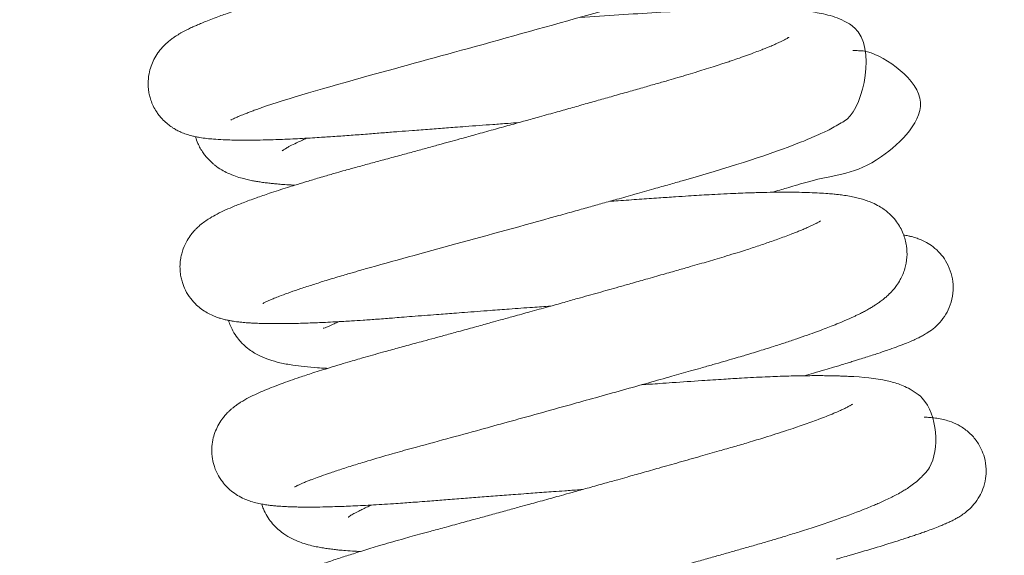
# Model space of a CAD drawing. Header units: inches. Extents: x 0 to 77643, y -44170 to 0.
# Tile 457 of 546: x 76272.43 to 76275.85, y -39524.99 to -39523.13. Entities that reach past the tile are written whole.
import ezdxf

# ---------------------------------------------------------------- set-up
doc = ezdxf.new("R2010")
doc.units = ezdxf.units.IN
doc.header["$MEASUREMENT"] = 0
doc.layers.get('0').update_dxf_attribs({"lineweight": 0})
doc.layers.get('Defpoints').update_dxf_attribs({"lineweight": 0})
doc.styles.get("Standard").update_dxf_attribs({"font": 'arial.ttf', "width": 0.75})
doc.dimstyles.get("Standard").update_dxf_attribs({"dimtxt": 0.18, "dimasz": 0.18, "dimexe": 0.18, "dimexo": 0.0625, "dimgap": 0.09, "dimtad": 0, "dimtih": 1, "dimtoh": 1, "dimdec": 4, "dimzin": 0, "dimdsep": 46, "dimtxsty": 'Standard', "dimcen": 0.09, "dimadec": 0, "dimazin": 0, "dimtfac": 1, "dimtdec": 4, "dimtofl": 0, "dimtmove": 0, "dimatfit": 3, "dimfxl": 1, "dimtolj": 1, "dimtzin": 0, "dimarcsym": 0})

# ---------------------------------------------------------------- blocks, each defined once
blk = doc.blocks.new('*D1798')
at = {"color": 0, "linetype": 'Continuous', "lineweight": -2}
for p, q in [((76255.676, -39499.3347), (76255.676, -39778.2568)), ((76392.3455, -39761.3342), (76392.3455, -39778.2568)), ((76362.3455, -39778.0768), (76285.676, -39778.0768))]:
    blk.add_line(p, q, dxfattribs=at)
at = {"color": 0}
for points in [[(76285.676, -39773.0768), (76285.676, -39783.0768), (76255.676, -39778.0768)], [(76362.3455, -39783.0768), (76362.3455, -39773.0768), (76392.3455, -39778.0768)]]:
    blk.add_solid(points, dxfattribs=at)
at = {"layer": 'Defpoints', "color": 0}
for p in [(76255.676, -39499.2722), (76392.3455, -39761.2717), (76255.676, -39778.0768)]:
    blk.add_point(p, dxfattribs=at)
at = {"linetype": 'Continuous', "lineweight": 20, "ltscale": 12, "insert": (76325.7482, -39757.5668), "char_height": 30, "attachment_point": 5}
blk.add_mtext('\\A1;C', dxfattribs=at)
blk = doc.blocks.new('A$C440D5DCA')
at = {"color": 7, "linetype": 'Continuous'}
for points, knots in [([(203.907, 2499.401), (203.907, 2499.4), (203.909, 2499.402), (203.933, 2499.415), (203.99, 2499.444), (204.072, 2499.483), (204.193, 2499.536), (204.344, 2499.597), (204.496, 2499.657), (204.642, 2499.712), (204.799, 2499.769), (205.758, 2500.109), (208.178, 2500.804), (212.493, 2501.976), (215.388, 2502.789), (216.963, 2503.233), (217.312, 2503.332), (217.679, 2503.436), (218.069, 2503.546), (218.495, 2503.668), (218.94, 2503.795), (219.546, 2503.972), (220.292, 2504.199), (221.151, 2504.477), (221.919, 2504.744), (222.651, 2505.022), (223.267, 2505.277), (224.015, 2505.685), (225.275, 2506.151), (224.824, 2509.609), (223.33, 2509.485), (222.546, 2509.577), (222.263, 2509.598), (221.931, 2509.616), (221.587, 2509.628), (221.254, 2509.634), (220.892, 2509.635), (220.485, 2509.632), (220.027, 2509.623), (219.561, 2509.609), (219.122, 2509.591), (218.769, 2509.574), (218.464, 2509.558), (218.137, 2509.54), (217.739, 2509.515), (217.32, 2509.487), (216.932, 2509.461), (216.589, 2509.438), (216.097, 2509.404), (215.523, 2509.365), (215.043, 2509.332), (214.85, 2509.318)], [0.791398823, 0.791398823, 0.791398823, 0.791398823, 0.791422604, 0.791498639, 0.79157539, 0.791636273, 0.791728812, 0.79182246, 0.791890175, 0.7919516, 0.792014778, 0.792082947, 0.793042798, 0.793760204, 0.794554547, 0.794616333, 0.794686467, 0.794762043, 0.794838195, 0.794924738, 0.795027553, 0.795122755, 0.795324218, 0.795542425, 0.795768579, 0.795966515, 0.796237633, 0.796435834, 0.797004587, 0.797436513, 0.798163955, 0.798238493, 0.798343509, 0.798465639, 0.798570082, 0.79866527, 0.798759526, 0.798873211, 0.798988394, 0.799104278, 0.799208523, 0.799289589, 0.799337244, 0.799407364, 0.799498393, 0.799586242, 0.799662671, 0.799729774, 0.799788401, 0.799948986, 0.800056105, 0.800056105, 0.800056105, 0.800056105]), ([(222.168, 2508.642), (222.168, 2508.642), (222.167, 2508.642), (222.149, 2508.629), (222.097, 2508.599), (222.016, 2508.555), (221.926, 2508.509), (221.777, 2508.439), (221.604, 2508.363), (221.443, 2508.295), (221.269, 2508.225), (221.062, 2508.145), (220.832, 2508.058), (220.584, 2507.969), (220.336, 2507.882), (220.081, 2507.795), (219.844, 2507.717), (219.644, 2507.652), (219.473, 2507.597), (219.284, 2507.537), (219.035, 2507.46), (218.755, 2507.375), (218.478, 2507.292), (218.22, 2507.216), (217.958, 2507.141), (217.641, 2507.05), (217.242, 2506.936), (216.747, 2506.794), (216.209, 2506.641), (215.681, 2506.492), (215.208, 2506.358), (214.813, 2506.246), (214.49, 2506.155), (214.214, 2506.078), (213.915, 2505.994), (213.546, 2505.89), (213.124, 2505.773), (212.719, 2505.66), (212.358, 2505.559), (211.981, 2505.454), (211.532, 2505.33), (211.057, 2505.198), (210.642, 2505.084), (210.3, 2504.99), (209.991, 2504.905), (209.661, 2504.814), (209.303, 2504.716), (208.904, 2504.607), (208.465, 2504.488), (207.994, 2504.359), (207.536, 2504.236), (207.143, 2504.128), (206.847, 2504.046), (206.624, 2503.983), (206.423, 2503.926), (206.178, 2503.856), (205.878, 2503.769), (205.536, 2503.667), (205.167, 2503.556), (204.817, 2503.447), (204.499, 2503.345), (204.224, 2503.255), (203.967, 2503.168), (203.727, 2503.084), (203.494, 2503.001), (203.267, 2502.916), (203.047, 2502.83), (202.861, 2502.754), (202.711, 2502.69), (202.572, 2502.628), (202.446, 2502.568), (202.331, 2502.51), (202.239, 2502.461), (202.154, 2502.414), (202.069, 2502.363), (201.974, 2502.303), (201.868, 2502.23), (201.766, 2502.151), (201.672, 2502.07), (201.575, 2501.977), (201.473, 2501.866), (201.354, 2501.712), (201.235, 2501.518), (201.129, 2501.273), (201.052, 2500.988), (201.025, 2500.702), (201.043, 2500.451), (201.078, 2500.261), (201.13, 2500.078), (201.208, 2499.888), (201.306, 2499.712), (201.412, 2499.562), (201.53, 2499.423), (201.677, 2499.285), (201.799, 2499.191), (201.922, 2499.11), (202.03, 2499.048), (202.201, 2498.966), (202.362, 2498.906), (202.534, 2498.855), (202.683, 2498.821), (202.857, 2498.788), (203.062, 2498.76), (203.328, 2498.734), (203.616, 2498.716), (203.956, 2498.705), (204.316, 2498.7), (204.713, 2498.702), (205.093, 2498.71), (205.419, 2498.72), (205.731, 2498.731), (206.038, 2498.744), (206.388, 2498.762), (206.724, 2498.78), (207.027, 2498.799), (207.31, 2498.817), (207.671, 2498.841), (208.142, 2498.875), (208.695, 2498.92), (209.225, 2498.961), (209.722, 2499), (210.147, 2499.033), (210.508, 2499.061), (210.81, 2499.083), (211.105, 2499.106), (211.393, 2499.128), (211.706, 2499.151), (212.083, 2499.179), (212.525, 2499.212), (213.019, 2499.248), (213.478, 2499.281), (213.779, 2499.303), (213.902, 2499.312)], [0.204038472, 0.204038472, 0.204038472, 0.204038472, 0.204044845, 0.204129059, 0.20420464, 0.204269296, 0.20432367, 0.204441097, 0.204520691, 0.204584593, 0.204655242, 0.204733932, 0.204815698, 0.20489453, 0.204973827, 0.20504341, 0.205114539, 0.205167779, 0.20520241, 0.205247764, 0.205311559, 0.20538657, 0.205448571, 0.205504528, 0.205561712, 0.205623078, 0.205710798, 0.205815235, 0.205930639, 0.206036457, 0.206128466, 0.206206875, 0.206264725, 0.20631396, 0.206364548, 0.206434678, 0.206523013, 0.206602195, 0.20666286, 0.206726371, 0.206814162, 0.206916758, 0.206995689, 0.207051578, 0.207113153, 0.207174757, 0.207244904, 0.207324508, 0.207413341, 0.207511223, 0.207616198, 0.207704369, 0.20776767, 0.207813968, 0.207855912, 0.207905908, 0.20798473, 0.208073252, 0.208161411, 0.208270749, 0.208358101, 0.208434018, 0.208517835, 0.208599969, 0.208672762, 0.208761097, 0.20885231, 0.208933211, 0.208994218, 0.20905155, 0.209124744, 0.209176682, 0.209221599, 0.209263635, 0.209303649, 0.209350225, 0.209401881, 0.209453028, 0.209489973, 0.209526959, 0.209574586, 0.209614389, 0.20967488, 0.209730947, 0.209786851, 0.209856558, 0.209902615, 0.209936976, 0.209970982, 0.21001571, 0.2100606, 0.210092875, 0.210129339, 0.210176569, 0.210219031, 0.210246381, 0.210286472, 0.210327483, 0.210395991, 0.210469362, 0.210525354, 0.210587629, 0.210698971, 0.210799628, 0.210937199, 0.211049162, 0.211182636, 0.211312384, 0.211426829, 0.211521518, 0.211583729, 0.211675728, 0.211759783, 0.211843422, 0.211916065, 0.21197042, 0.212035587, 0.212155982, 0.212274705, 0.21238003, 0.212477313, 0.212569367, 0.212626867, 0.212684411, 0.212740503, 0.212793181, 0.212845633, 0.212914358, 0.21300146, 0.213087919, 0.213184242, 0.213251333, 0.213251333, 0.213251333, 0.213251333]), ([(205.009, 2493.029), (205.011, 2493.03), (205.037, 2493.045), (205.105, 2493.079), (205.19, 2493.119), (205.309, 2493.171), (205.455, 2493.231), (205.671, 2493.315), (205.962, 2493.421), (206.335, 2493.55), (206.753, 2493.687), (207.146, 2493.81), (207.48, 2493.912), (207.732, 2493.987), (207.957, 2494.053), (208.151, 2494.11), (208.351, 2494.167), (210.319, 2494.726), (213.111, 2495.474), (215.782, 2496.221), (216.317, 2496.371), (216.818, 2496.511), (217.354, 2496.662), (217.949, 2496.83), (218.557, 2497.002), (219.101, 2497.157), (220.963, 2497.684), (222.606, 2498.203), (223.783, 2498.667), (224.097, 2498.797), (224.367, 2498.917), (224.622, 2499.039), (224.858, 2499.159), (225.083, 2499.296), (225.825, 2499.701), (226.378, 2502.189), (225.181, 2502.852), (224.864, 2502.985), (224.556, 2503.071), (224.261, 2503.131), (223.939, 2503.178), (223.599, 2503.213), (223.177, 2503.241), (222.694, 2503.26), (222.174, 2503.266), (221.655, 2503.264), (220.585, 2503.244), (218.784, 2503.146), (216.941, 2503.022), (216.017, 2502.957)], [0.778753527, 0.778753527, 0.778753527, 0.778753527, 0.778848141, 0.778909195, 0.778998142, 0.77906731, 0.779147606, 0.779244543, 0.77937958, 0.779506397, 0.779644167, 0.779774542, 0.779848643, 0.779914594, 0.779971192, 0.780017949, 0.780057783, 0.780115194, 0.781405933, 0.781517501, 0.781616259, 0.781707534, 0.781802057, 0.781924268, 0.782054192, 0.782163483, 0.782256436, 0.783216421, 0.783333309, 0.783433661, 0.783553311, 0.783643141, 0.783751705, 0.783862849, 0.783960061, 0.784799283, 0.784918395, 0.785038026, 0.78516447, 0.785286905, 0.785407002, 0.785545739, 0.785674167, 0.785853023, 0.785997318, 0.786126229, 0.786271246, 0.786804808, 0.787310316, 0.787310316, 0.787310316, 0.787310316]), ([(223.273, 2502.273), (223.273, 2502.273), (223.271, 2502.271), (223.257, 2502.262), (223.231, 2502.246), (223.189, 2502.222), (223.124, 2502.187), (223.044, 2502.146), (222.986, 2502.119), (222.915, 2502.085), (222.819, 2502.041), (222.715, 2501.996), (222.606, 2501.95), (222.487, 2501.901), (222.32, 2501.834), (222.103, 2501.751), (221.847, 2501.656), (221.579, 2501.561), (221.343, 2501.479), (221.15, 2501.414), (220.953, 2501.349), (220.708, 2501.269), (220.417, 2501.177), (220.104, 2501.079), (219.776, 2500.98), (219.441, 2500.881), (219.085, 2500.777), (218.699, 2500.667), (218.253, 2500.539), (217.76, 2500.398), (217.246, 2500.252), (216.725, 2500.105), (216.216, 2499.961), (215.696, 2499.814), (215.141, 2499.658), (214.592, 2499.505), (214.045, 2499.352), (213.509, 2499.202), (212.933, 2499.042), (212.375, 2498.888), (211.894, 2498.755), (211.486, 2498.643), (211.092, 2498.534), (210.665, 2498.417), (210.212, 2498.293), (209.726, 2498.16), (209.242, 2498.029), (208.754, 2497.897), (208.305, 2497.775), (207.91, 2497.665), (207.608, 2497.58), (207.374, 2497.513), (207.151, 2497.448), (206.851, 2497.36), (206.502, 2497.256), (206.16, 2497.151), (205.844, 2497.052), (205.552, 2496.959), (205.183, 2496.837), (204.766, 2496.693), (204.334, 2496.534), (203.964, 2496.386), (203.642, 2496.244), (203.377, 2496.112), (203.104, 2495.955), (202.882, 2495.797), (202.72, 2495.647), (202.63, 2495.555), (202.514, 2495.418), (202.375, 2495.214), (202.265, 2494.984), (202.197, 2494.77), (202.157, 2494.584), (202.134, 2494.368), (202.141, 2494.139), (202.174, 2493.933), (202.229, 2493.722), (202.331, 2493.472), (202.5, 2493.203), (202.699, 2492.987), (202.895, 2492.825), (203.087, 2492.702), (203.274, 2492.61), (203.436, 2492.548), (203.572, 2492.505), (203.717, 2492.467), (203.838, 2492.442), (203.947, 2492.423), (204.053, 2492.406), (204.159, 2492.393), (204.274, 2492.38), (204.384, 2492.37), (204.485, 2492.362), (204.598, 2492.355), (204.746, 2492.347), (204.956, 2492.339), (205.188, 2492.333), (205.429, 2492.332), (205.648, 2492.332), (205.879, 2492.334), (206.126, 2492.339), (206.389, 2492.346), (206.649, 2492.355), (206.917, 2492.365), (207.206, 2492.378), (207.513, 2492.393), (207.815, 2492.41), (208.136, 2492.429), (208.52, 2492.454), (208.918, 2492.482), (209.262, 2492.508), (209.539, 2492.529), (209.846, 2492.554), (210.214, 2492.583), (210.621, 2492.615), (211.008, 2492.645), (211.347, 2492.671), (211.669, 2492.695), (212.038, 2492.723), (212.461, 2492.755), (212.979, 2492.794), (213.618, 2492.842), (214.318, 2492.893), (214.798, 2492.928), (215.007, 2492.943)], [0.216905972, 0.216905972, 0.216905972, 0.216905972, 0.216939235, 0.216982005, 0.217023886, 0.217075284, 0.217136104, 0.217196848, 0.217231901, 0.217271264, 0.217326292, 0.217387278, 0.217423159, 0.217475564, 0.21753964, 0.2176224, 0.217713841, 0.217802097, 0.217874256, 0.217921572, 0.217966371, 0.21803638, 0.218116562, 0.218189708, 0.21826885, 0.21835007, 0.21841981, 0.218507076, 0.218601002, 0.218702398, 0.21881137, 0.218911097, 0.219011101, 0.219107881, 0.219210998, 0.219327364, 0.21941863, 0.219519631, 0.219629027, 0.219742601, 0.219835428, 0.219903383, 0.219976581, 0.220063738, 0.220153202, 0.220245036, 0.220357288, 0.220451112, 0.220552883, 0.22064755, 0.220715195, 0.220760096, 0.220811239, 0.220873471, 0.22097907, 0.221075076, 0.221143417, 0.221236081, 0.221330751, 0.221478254, 0.221645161, 0.221799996, 0.221937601, 0.222077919, 0.22219821, 0.222352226, 0.222379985, 0.222414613, 0.222460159, 0.222520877, 0.222590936, 0.222628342, 0.222660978, 0.222706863, 0.222758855, 0.222797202, 0.222830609, 0.222888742, 0.22295877, 0.223024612, 0.223075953, 0.223133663, 0.223196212, 0.223255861, 0.22330004, 0.223358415, 0.223416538, 0.223467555, 0.223508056, 0.223555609, 0.223610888, 0.223658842, 0.223697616, 0.223738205, 0.223799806, 0.22387423, 0.2239772, 0.224050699, 0.224119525, 0.224189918, 0.224265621, 0.224339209, 0.224414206, 0.224479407, 0.224550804, 0.22463581, 0.224706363, 0.224767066, 0.224859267, 0.224966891, 0.22502763, 0.22507852, 0.225141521, 0.225217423, 0.225302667, 0.225385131, 0.225444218, 0.225498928, 0.225569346, 0.225653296, 0.225736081, 0.22585699, 0.226004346, 0.226117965, 0.226117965, 0.226117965, 0.226117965]), ([(222.689, 2496.892), (222.782, 2496.918), (222.954, 2496.967), (223.221, 2497.044), (223.525, 2497.133), (224.976, 2497.578), (225.882, 2497.401), (228.856, 2500.208), (226.28, 2501.798), (225.734, 2501.806), (225.594, 2501.815), (225.514, 2501.818), (225.491, 2501.819)], [0.787015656, 0.787015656, 0.787015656, 0.787015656, 0.787082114, 0.787140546, 0.787214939, 0.787316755, 0.788289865, 0.788946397, 0.789616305, 0.789696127, 0.789772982, 0.789802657, 0.789802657, 0.789802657, 0.789802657]), ([(202.68, 2498.812), (202.702, 2498.737), (202.75, 2498.603), (202.842, 2498.419), (202.937, 2498.268), (203.034, 2498.14), (203.126, 2498.036), (203.204, 2497.958), (203.28, 2497.89), (203.404, 2497.788), (203.582, 2497.668), (203.824, 2497.543), (204.06, 2497.449), (204.28, 2497.381), (204.475, 2497.333), (204.643, 2497.297), (204.804, 2497.268), (204.964, 2497.243), (205.132, 2497.221), (205.298, 2497.202), (205.473, 2497.184), (205.672, 2497.168), (205.886, 2497.153), (206.041, 2497.145), (206.117, 2497.141), (206.126, 2497.141)], [0.205723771, 0.205723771, 0.205723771, 0.205723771, 0.205774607, 0.205816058, 0.205858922, 0.205895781, 0.205925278, 0.205956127, 0.205975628, 0.206000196, 0.206081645, 0.206157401, 0.206259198, 0.206347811, 0.206418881, 0.206490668, 0.206545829, 0.206605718, 0.206671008, 0.206731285, 0.206782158, 0.206851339, 0.206926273, 0.206986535, 0.206995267, 0.206995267, 0.206995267, 0.206995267]), ([(205.691, 2498.336), (205.691, 2498.336), (205.707, 2498.349), (205.787, 2498.402), (205.933, 2498.484), (206.118, 2498.579), (206.334, 2498.681), (206.485, 2498.747), (206.535, 2498.769)], [0.7958561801, 0.7958561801, 0.7958561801, 0.7958561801, 0.7959341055, 0.7960656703, 0.7961487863, 0.796267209, 0.7963943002, 0.7964545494, 0.7964545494, 0.7964545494, 0.7964545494]), ([(206.118, 2486.662), (206.117, 2486.661), (206.128, 2486.668), (206.18, 2486.695), (206.224, 2486.716), (206.284, 2486.744), (206.369, 2486.782), (206.485, 2486.831), (206.609, 2486.88), (206.76, 2486.939), (206.972, 2487.017), (207.288, 2487.128), (207.685, 2487.262), (208.149, 2487.41), (208.747, 2487.592), (209.426, 2487.791), (210.336, 2488.045), (211.363, 2488.322), (212.477, 2488.628), (213.547, 2488.923), (214.587, 2489.211), (215.616, 2489.497), (216.587, 2489.768), (217.498, 2490.023), (218.382, 2490.271), (219.057, 2490.461), (219.535, 2490.597), (219.874, 2490.693), (220.243, 2490.797), (220.63, 2490.907), (221.015, 2491.017), (221.355, 2491.115), (221.633, 2491.197), (221.877, 2491.271), (222.121, 2491.345), (222.422, 2491.437), (222.767, 2491.546), (223.156, 2491.672), (223.551, 2491.805), (223.913, 2491.931), (224.23, 2492.045), (224.504, 2492.147), (224.761, 2492.247), (225.052, 2492.365), (225.315, 2492.477), (225.525, 2492.573), (225.656, 2492.636), (225.775, 2492.695), (225.907, 2492.763), (226.045, 2492.838), (226.173, 2492.913), (226.293, 2492.989), (226.416, 2493.072), (226.536, 2493.161), (226.652, 2493.257), (226.774, 2493.37), (226.899, 2493.504), (227.025, 2493.666), (227.172, 2493.898), (227.309, 2494.217), (227.386, 2494.628), (227.372, 2495.047), (227.256, 2495.48), (227.058, 2495.829), (226.819, 2496.107), (226.608, 2496.283), (226.39, 2496.424), (226.2, 2496.52), (226.009, 2496.597), (225.827, 2496.656), (225.636, 2496.706), (225.429, 2496.749), (225.219, 2496.784), (225.02, 2496.81), (224.827, 2496.831), (224.608, 2496.85), (224.329, 2496.868), (224.031, 2496.882), (223.697, 2496.891), (223.36, 2496.896), (222.954, 2496.896), (222.509, 2496.89), (222.08, 2496.88), (221.689, 2496.866), (221.32, 2496.852), (220.928, 2496.833), (220.527, 2496.811), (220.156, 2496.789), (219.77, 2496.764), (219.305, 2496.733), (218.736, 2496.695), (218.072, 2496.649), (217.5, 2496.61), (217.156, 2496.586), (217.059, 2496.579)], [0.76587178, 0.76587178, 0.76587178, 0.76587178, 0.765935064, 0.766020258, 0.766065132, 0.766102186, 0.766169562, 0.766249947, 0.766312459, 0.766362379, 0.766466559, 0.766583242, 0.766718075, 0.76686324, 0.766998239, 0.767206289, 0.767367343, 0.767622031, 0.76785733, 0.768033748, 0.768241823, 0.768446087, 0.768609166, 0.768784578, 0.768958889, 0.769113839, 0.769178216, 0.76924405, 0.769318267, 0.769404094, 0.769484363, 0.769563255, 0.769625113, 0.769669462, 0.769728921, 0.769792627, 0.769879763, 0.76998067, 0.770087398, 0.770192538, 0.770283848, 0.770367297, 0.770446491, 0.770535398, 0.7706676, 0.770738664, 0.770784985, 0.770830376, 0.7708896, 0.770959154, 0.771017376, 0.771070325, 0.771129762, 0.771193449, 0.7712411, 0.771292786, 0.771361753, 0.771408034, 0.771468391, 0.771565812, 0.771652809, 0.77173433, 0.771826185, 0.771928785, 0.771991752, 0.77207351, 0.772130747, 0.772211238, 0.772270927, 0.772343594, 0.77242561, 0.772504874, 0.772600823, 0.772680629, 0.772739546, 0.772819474, 0.772919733, 0.773028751, 0.773109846, 0.7732216, 0.773327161, 0.773442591, 0.77356628, 0.773644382, 0.773719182, 0.773819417, 0.773905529, 0.773977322, 0.774052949, 0.774144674, 0.774258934, 0.774389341, 0.774527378, 0.77458078, 0.77458078, 0.77458078, 0.77458078]), ([(224.379, 2495.903), (224.379, 2495.904), (224.373, 2495.899), (224.345, 2495.882), (224.309, 2495.861), (224.265, 2495.837), (224.224, 2495.815), (224.189, 2495.797), (224.131, 2495.768), (224.047, 2495.728), (223.935, 2495.677), (223.815, 2495.624), (223.679, 2495.567), (223.532, 2495.507), (223.349, 2495.435), (223.133, 2495.353), (222.903, 2495.269), (222.68, 2495.19), (222.461, 2495.114), (222.238, 2495.039), (222.007, 2494.962), (221.757, 2494.882), (221.461, 2494.788), (221.133, 2494.687), (220.796, 2494.585), (220.484, 2494.493), (220.173, 2494.403), (219.825, 2494.303), (219.404, 2494.183), (218.891, 2494.037), (218.341, 2493.88), (217.825, 2493.734), (217.392, 2493.611), (217.017, 2493.506), (216.664, 2493.406), (216.307, 2493.306), (215.91, 2493.195), (215.445, 2493.064), (214.892, 2492.91), (214.306, 2492.747), (213.756, 2492.595), (213.305, 2492.47), (212.879, 2492.352), (212.412, 2492.224), (211.899, 2492.083), (211.414, 2491.95), (210.983, 2491.832), (210.615, 2491.732), (210.293, 2491.645), (210.018, 2491.57), (209.759, 2491.5), (209.507, 2491.432), (209.224, 2491.354), (208.907, 2491.265), (208.595, 2491.177), (208.31, 2491.095), (208.024, 2491.011), (207.691, 2490.912), (207.356, 2490.81), (207.035, 2490.71), (206.686, 2490.599), (206.198, 2490.438), (205.72, 2490.269), (205.312, 2490.114), (204.996, 2489.985), (204.738, 2489.87), (204.446, 2489.724), (204.238, 2489.602), (204.062, 2489.478), (203.966, 2489.403), (203.881, 2489.33), (203.796, 2489.248), (203.701, 2489.147), (203.581, 2488.996), (203.456, 2488.798), (203.348, 2488.557), (203.271, 2488.285), (203.234, 2487.976), (203.255, 2487.662), (203.32, 2487.399), (203.403, 2487.182), (203.501, 2486.999), (203.619, 2486.826), (203.778, 2486.642), (203.979, 2486.469), (204.202, 2486.326), (204.414, 2486.226), (204.624, 2486.15), (204.824, 2486.096), (205.02, 2486.058), (205.188, 2486.033), (205.345, 2486.014), (205.51, 2485.999), (205.687, 2485.986), (205.866, 2485.977), (206.033, 2485.97), (206.202, 2485.966), (206.414, 2485.963), (206.678, 2485.962), (207.025, 2485.965), (207.385, 2485.973), (207.749, 2485.985), (208.071, 2485.998), (208.403, 2486.013), (208.765, 2486.032), (209.147, 2486.054), (209.516, 2486.078), (209.854, 2486.101), (210.157, 2486.123), (210.471, 2486.146), (210.873, 2486.178), (211.377, 2486.218), (211.956, 2486.263), (212.557, 2486.309), (213.161, 2486.355), (213.704, 2486.396), (214.138, 2486.429), (214.468, 2486.453), (214.781, 2486.476), (215.124, 2486.502), (215.532, 2486.531), (215.868, 2486.556), (216.074, 2486.571), (216.113, 2486.573)], [0.22977308, 0.22977308, 0.22977308, 0.22977308, 0.229824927, 0.22988064, 0.229935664, 0.229971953, 0.230005, 0.230030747, 0.230069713, 0.230130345, 0.230184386, 0.23025427, 0.230308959, 0.23036689, 0.23043785, 0.230519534, 0.230597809, 0.230665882, 0.230728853, 0.23079241, 0.230855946, 0.230918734, 0.230990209, 0.231081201, 0.231158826, 0.231227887, 0.231295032, 0.23136621, 0.2314543, 0.231562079, 0.231683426, 0.231786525, 0.2318675, 0.231935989, 0.232003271, 0.232069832, 0.232139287, 0.232228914, 0.232332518, 0.232450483, 0.232558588, 0.232642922, 0.232706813, 0.232801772, 0.232911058, 0.233005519, 0.233088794, 0.233170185, 0.233230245, 0.233288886, 0.233343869, 0.233395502, 0.233452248, 0.233529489, 0.233608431, 0.233667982, 0.233731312, 0.23381578, 0.233917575, 0.233992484, 0.234077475, 0.234214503, 0.234434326, 0.234563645, 0.234684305, 0.234818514, 0.234947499, 0.235094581, 0.235143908, 0.235192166, 0.235226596, 0.235254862, 0.235299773, 0.23534325, 0.23540399, 0.23546112, 0.235514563, 0.235579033, 0.235647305, 0.235700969, 0.235740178, 0.235784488, 0.235823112, 0.235876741, 0.23593741, 0.236003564, 0.236074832, 0.23614155, 0.236234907, 0.236318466, 0.236394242, 0.236460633, 0.236526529, 0.236607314, 0.236683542, 0.236738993, 0.236796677, 0.2368687, 0.23696241, 0.237058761, 0.237190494, 0.237280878, 0.237357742, 0.237444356, 0.23753387, 0.237621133, 0.237713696, 0.237784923, 0.237845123, 0.237910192, 0.237984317, 0.238096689, 0.238217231, 0.238327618, 0.238444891, 0.238560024, 0.238630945, 0.238685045, 0.238741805, 0.23880226, 0.238872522, 0.238963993, 0.238984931, 0.238984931, 0.238984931, 0.238984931]), ([(223.804, 2490.523), (223.916, 2490.554), (224.16, 2490.624), (224.502, 2490.723), (224.851, 2490.826), (225.151, 2490.916), (225.403, 2490.993), (225.585, 2491.049), (225.762, 2491.104), (226.029, 2491.189), (226.338, 2491.289), (226.63, 2491.388), (226.894, 2491.481), (227.152, 2491.576), (227.4, 2491.673), (227.608, 2491.761), (227.767, 2491.836), (227.916, 2491.913), (228.073, 2492.004), (228.26, 2492.129), (228.512, 2492.356), (228.727, 2492.642), (228.894, 2492.99), (228.985, 2493.379), (228.983, 2493.788), (228.895, 2494.171), (228.732, 2494.511), (228.528, 2494.783), (228.291, 2495.001), (228.066, 2495.147), (227.876, 2495.24), (227.701, 2495.307), (227.55, 2495.351), (227.398, 2495.385), (227.31, 2495.4), (227.257, 2495.408)], [0.774333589, 0.774333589, 0.774333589, 0.774333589, 0.774413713, 0.774511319, 0.774591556, 0.77468876, 0.774757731, 0.774808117, 0.77485083, 0.774919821, 0.775062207, 0.775167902, 0.775245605, 0.775371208, 0.775506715, 0.775604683, 0.77570007, 0.775771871, 0.77584519, 0.775941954, 0.776025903, 0.776102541, 0.776176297, 0.776258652, 0.776336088, 0.776411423, 0.776485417, 0.776549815, 0.776620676, 0.77668493, 0.776737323, 0.776782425, 0.776853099, 0.776898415, 0.776970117, 0.776970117, 0.776970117, 0.776970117]), ([(203.825, 2492.445), (203.829, 2492.43), (203.855, 2492.348), (203.92, 2492.181), (204.045, 2491.952), (204.196, 2491.752), (204.363, 2491.578), (204.532, 2491.437), (204.734, 2491.304), (204.96, 2491.185), (205.257, 2491.066), (205.624, 2490.966), (206.022, 2490.892), (206.453, 2490.837), (206.839, 2490.804), (207.118, 2490.787), (207.238, 2490.781), (207.261, 2490.78)], [0.218596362, 0.218596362, 0.218596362, 0.218596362, 0.218606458, 0.218651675, 0.218715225, 0.218777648, 0.218821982, 0.218888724, 0.218951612, 0.219017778, 0.219135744, 0.219285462, 0.219458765, 0.219603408, 0.219755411, 0.219843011, 0.21986414, 0.21986414, 0.21986414, 0.21986414]), ([(207.105, 2492.174), (207.137, 2492.17), (207.229, 2492.199), (207.474, 2492.318), (207.603, 2492.376), (207.664, 2492.402)], [0.7834325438, 0.7834325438, 0.7834325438, 0.7834325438, 0.783599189, 0.7836896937, 0.7837631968, 0.7837631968, 0.7837631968, 0.7837631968]), ([(207.225, 2480.293), (207.225, 2480.293), (207.238, 2480.301), (207.313, 2480.34), (207.496, 2480.423), (207.721, 2480.514), (207.974, 2480.61), (208.238, 2480.705), (208.556, 2480.814), (208.956, 2480.946), (209.357, 2481.072), (209.706, 2481.178), (209.948, 2481.25), (210.156, 2481.311), (210.333, 2481.363), (210.507, 2481.413), (210.738, 2481.479), (211.073, 2481.573), (211.499, 2481.69), (211.954, 2481.813), (212.386, 2481.931), (212.883, 2482.067), (213.43, 2482.217), (213.98, 2482.369), (214.479, 2482.506), (215.019, 2482.655), (215.65, 2482.83), (216.29, 2483.007), (216.85, 2483.163), (217.371, 2483.309), (217.964, 2483.474), (218.662, 2483.67), (219.41, 2483.88), (220.064, 2484.064), (220.605, 2484.217), (221.055, 2484.345), (221.49, 2484.468), (221.928, 2484.593), (222.358, 2484.716), (222.774, 2484.838), (223.201, 2484.967), (224.303, 2485.308), (225.27, 2485.641), (226.016, 2485.937), (226.237, 2486.029), (226.42, 2486.108), (226.606, 2486.192), (226.803, 2486.286), (226.975, 2486.373), (227.164, 2486.476), (227.318, 2486.568), (227.475, 2486.669), (227.653, 2486.799), (227.828, 2486.948), (227.997, 2487.126), (228.528, 2487.759), (228.414, 2489.403), (227.619, 2489.981), (227.371, 2490.122), (227.123, 2490.225), (226.908, 2490.294), (226.351, 2490.432), (225.804, 2490.482), (225.165, 2490.511), (224.996, 2490.516), (224.841, 2490.52), (224.683, 2490.523), (224.499, 2490.526), (224.179, 2490.527), (223.728, 2490.524), (223.114, 2490.509), (222.429, 2490.484), (221.717, 2490.448), (220.98, 2490.402), (220.186, 2490.348), (219.436, 2490.298), (218.831, 2490.256), (218.474, 2490.231), (218.264, 2490.217), (218.164, 2490.21)], [0.753037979, 0.753037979, 0.753037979, 0.753037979, 0.753099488, 0.753215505, 0.753355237, 0.753491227, 0.753594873, 0.753692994, 0.753804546, 0.753931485, 0.754076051, 0.754151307, 0.754213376, 0.754264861, 0.754308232, 0.754344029, 0.754390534, 0.754472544, 0.754575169, 0.754674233, 0.754765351, 0.75484558, 0.754979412, 0.755092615, 0.755167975, 0.755267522, 0.755401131, 0.75552524, 0.755626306, 0.755714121, 0.755816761, 0.755958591, 0.756107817, 0.756244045, 0.756338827, 0.756428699, 0.756515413, 0.756607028, 0.756703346, 0.756792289, 0.756882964, 0.756993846, 0.75757104, 0.757675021, 0.757747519, 0.757808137, 0.757879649, 0.757964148, 0.758047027, 0.758130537, 0.758196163, 0.758268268, 0.758356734, 0.758447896, 0.758511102, 0.758589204, 0.759135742, 0.759227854, 0.759319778, 0.759401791, 0.759488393, 0.759580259, 0.760082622, 0.7601463, 0.760196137, 0.760241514, 0.760286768, 0.760336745, 0.760399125, 0.760556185, 0.760694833, 0.760852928, 0.761033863, 0.761160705, 0.761314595, 0.761513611, 0.761596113, 0.761657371, 0.761713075, 0.761713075, 0.761713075, 0.761713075]), ([(225.484, 2489.534), (225.484, 2489.534), (225.484, 2489.534), (225.472, 2489.526), (225.448, 2489.511), (225.412, 2489.49), (225.381, 2489.473), (225.337, 2489.45), (225.266, 2489.413), (225.166, 2489.365), (225.021, 2489.299), (224.831, 2489.216), (224.585, 2489.116), (224.315, 2489.012), (224.043, 2488.912), (223.778, 2488.818), (223.494, 2488.72), (223.18, 2488.615), (222.825, 2488.5), (222.388, 2488.363), (221.908, 2488.217), (221.377, 2488.062), (220.825, 2487.904), (220.189, 2487.722), (219.493, 2487.524), (218.813, 2487.331), (218.207, 2487.16), (217.726, 2487.025), (217.294, 2486.903), (216.853, 2486.78), (216.36, 2486.642), (215.885, 2486.51), (215.487, 2486.399), (215.158, 2486.307), (214.86, 2486.225), (214.571, 2486.145), (214.257, 2486.058), (213.886, 2485.956), (213.437, 2485.832), (212.947, 2485.698), (212.429, 2485.556), (211.884, 2485.407), (211.338, 2485.259), (210.857, 2485.129), (210.462, 2485.021), (210.128, 2484.928), (209.789, 2484.833), (209.437, 2484.732), (209.086, 2484.629), (208.769, 2484.534), (208.484, 2484.447), (208.145, 2484.342), (207.751, 2484.216), (207.3, 2484.066), (206.852, 2483.909), (206.444, 2483.756), (206.087, 2483.61), (205.782, 2483.472), (205.562, 2483.359), (205.398, 2483.264), (205.292, 2483.196), (205.195, 2483.129), (205.105, 2483.061), (204.992, 2482.967), (204.85, 2482.831), (204.684, 2482.627), (204.546, 2482.399), (204.452, 2482.178), (204.394, 2481.978), (204.358, 2481.782), (204.344, 2481.547), (204.364, 2481.28), (204.429, 2481.007), (204.527, 2480.773), (204.628, 2480.597), (204.748, 2480.426), (204.909, 2480.248), (205.088, 2480.1), (205.251, 2479.993), (205.386, 2479.919), (205.533, 2479.852), (205.687, 2479.796), (205.848, 2479.748), (206.005, 2479.711), (206.168, 2479.682), (206.325, 2479.659), (206.479, 2479.642), (206.641, 2479.627), (206.84, 2479.613), (207.102, 2479.601), (207.417, 2479.594), (207.71, 2479.593), (207.938, 2479.594), (208.141, 2479.597), (208.382, 2479.601), (208.691, 2479.61), (209.011, 2479.622), (209.274, 2479.633), (209.5, 2479.644), (209.753, 2479.656), (210.065, 2479.674), (210.394, 2479.694), (210.697, 2479.713), (210.982, 2479.733), (211.295, 2479.756), (211.69, 2479.786), (212.157, 2479.823), (212.65, 2479.862), (213.113, 2479.898), (213.536, 2479.93), (213.917, 2479.96), (214.255, 2479.985), (214.552, 2480.008), (214.834, 2480.029), (215.153, 2480.053), (215.549, 2480.082), (215.985, 2480.114), (216.39, 2480.144), (216.735, 2480.169), (217, 2480.188), (217.161, 2480.2), (217.218, 2480.204)], [0.242645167, 0.242645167, 0.242645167, 0.242645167, 0.242665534, 0.242691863, 0.242739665, 0.242793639, 0.242826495, 0.242865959, 0.242914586, 0.242989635, 0.24305804, 0.243153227, 0.24326111, 0.243364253, 0.243450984, 0.243534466, 0.243613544, 0.243702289, 0.243797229, 0.243894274, 0.244031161, 0.244139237, 0.244254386, 0.244389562, 0.244538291, 0.244676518, 0.244790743, 0.244890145, 0.244952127, 0.245036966, 0.245139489, 0.245229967, 0.245304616, 0.245363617, 0.245415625, 0.245473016, 0.245527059, 0.245594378, 0.245685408, 0.245785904, 0.245879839, 0.245992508, 0.246114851, 0.246217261, 0.246298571, 0.246372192, 0.246440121, 0.246530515, 0.246619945, 0.24669605, 0.246769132, 0.246842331, 0.246969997, 0.24710548, 0.247257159, 0.247422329, 0.247563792, 0.247710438, 0.247845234, 0.24789698, 0.247954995, 0.248001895, 0.248037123, 0.248077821, 0.248149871, 0.248217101, 0.248278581, 0.248333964, 0.24836981, 0.248412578, 0.248455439, 0.248507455, 0.248571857, 0.248621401, 0.24865951, 0.248695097, 0.248751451, 0.248812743, 0.248854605, 0.248894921, 0.248939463, 0.249002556, 0.249055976, 0.249131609, 0.249201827, 0.24926995, 0.249342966, 0.249404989, 0.249478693, 0.249590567, 0.249712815, 0.249819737, 0.249884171, 0.249931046, 0.250001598, 0.250098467, 0.250194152, 0.250260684, 0.250302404, 0.250364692, 0.250446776, 0.250525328, 0.250592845, 0.250651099, 0.250713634, 0.250795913, 0.250901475, 0.251002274, 0.251092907, 0.251174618, 0.251247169, 0.251310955, 0.251366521, 0.251413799, 0.251468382, 0.251542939, 0.25163218, 0.251707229, 0.251763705, 0.251819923, 0.251851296, 0.251851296, 0.251851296, 0.251851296]), ([(224.917, 2484.153), (224.961, 2484.166), (225.1, 2484.205), (225.882, 2484.429), (226.578, 2484.639), (227.179, 2484.831), (227.337, 2484.882), (227.511, 2484.939), (227.68, 2484.996), (227.847, 2485.053), (228.028, 2485.117), (228.239, 2485.194), (228.442, 2485.272), (228.602, 2485.337), (228.726, 2485.39), (228.845, 2485.444), (228.961, 2485.5), (229.087, 2485.568), (229.197, 2485.631), (229.348, 2485.732), (229.512, 2485.862), (229.708, 2486.058), (229.887, 2486.313), (230.028, 2486.615), (230.112, 2486.935), (230.135, 2487.307), (230.082, 2487.657), (229.951, 2488.013), (229.751, 2488.335), (229.463, 2488.625), (229.135, 2488.834), (228.854, 2488.945), (228.618, 2489.01), (228.412, 2489.047), (228.22, 2489.071), (228.071, 2489.083), (227.992, 2489.088), (227.976, 2489.089)], [0.761468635, 0.761468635, 0.761468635, 0.761468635, 0.761500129, 0.761568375, 0.762041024, 0.762079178, 0.762140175, 0.762202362, 0.762262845, 0.762325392, 0.762393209, 0.762482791, 0.762596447, 0.762676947, 0.762727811, 0.762792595, 0.762868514, 0.762921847, 0.762991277, 0.763055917, 0.763113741, 0.763180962, 0.763255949, 0.763313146, 0.763386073, 0.763448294, 0.763528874, 0.763588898, 0.763668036, 0.763751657, 0.763838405, 0.763932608, 0.764008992, 0.764106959, 0.764198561, 0.764284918, 0.764307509, 0.764307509, 0.764307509, 0.764307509]), ([(204.976, 2486.06), (204.993, 2486.005), (205.045, 2485.861), (205.155, 2485.647), (205.31, 2485.425), (205.485, 2485.236), (205.706, 2485.051), (205.961, 2484.892), (206.219, 2484.775), (206.471, 2484.687), (206.696, 2484.626), (206.917, 2484.578), (207.107, 2484.544), (207.298, 2484.515), (207.484, 2484.491), (207.67, 2484.471), (207.913, 2484.449), (208.159, 2484.432), (208.335, 2484.423), (208.395, 2484.42)], [0.231473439, 0.231473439, 0.231473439, 0.231473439, 0.231510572, 0.231572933, 0.231631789, 0.231693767, 0.231754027, 0.231851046, 0.231955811, 0.232037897, 0.232145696, 0.232224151, 0.232299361, 0.232367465, 0.232435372, 0.232495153, 0.232572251, 0.232678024, 0.232732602, 0.232732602, 0.232732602, 0.232732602]), ([(207.978, 2485.615), (207.978, 2485.615), (207.984, 2485.62), (208.036, 2485.656), (208.158, 2485.729), (208.327, 2485.818), (208.483, 2485.894), (208.64, 2485.967), (208.747, 2486.014), (208.79, 2486.033)], [0.7704779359, 0.7704779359, 0.7704779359, 0.7704779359, 0.7705194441, 0.7706349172, 0.7707477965, 0.7708545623, 0.7709327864, 0.7710140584, 0.7710669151, 0.7710669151, 0.7710669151, 0.7710669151])]:
    blk.add_open_spline(points, degree=3, knots=knots, dxfattribs=at)

msp = doc.modelspace()

# ---------------------------------------------------------------- block references
at = {"xscale": 0.1, "yscale": 0.1, "zscale": 0.1}
msp.add_blockref('A$C440D5DCA', (76252.77599, -39773.42178), dxfattribs=at)

# ---------------------------------------------------------------- dimensions: what is measured, and where the dimension line sits
at = {"color": 6, "linetype": 'Continuous', "lineweight": 20}
dim = msp.add_linear_dim(base=(76255.676, -39778.07682), p1=(76392.34554, -39761.27166), p2=(76255.676, -39499.27223), text='C', dimstyle='Standard', override={"dimtxt": 30, "dimasz": 30, "dimgap": 5, "dimtad": 1, "dimtih": 0, "dimtoh": 0, "dimclrt": 256}, dxfattribs=at)
dim.commit()
dim.dimension.update_dxf_attribs({"geometry": '*D1798', "text_midpoint": (76325.74818, -39778.07682), "dimtype": 160})

# ---------------------------------------------------------------- leaders
at = {"ltscale": 25.4}
msp.add_leader([(76273.48727, -39518.03142), (76318.77493, -39518.03142)], dimstyle='Standard', override={"dimscale": 100, "dimasz": 0.5}, dxfattribs=at)

doc.saveas('drawing.dxf')
